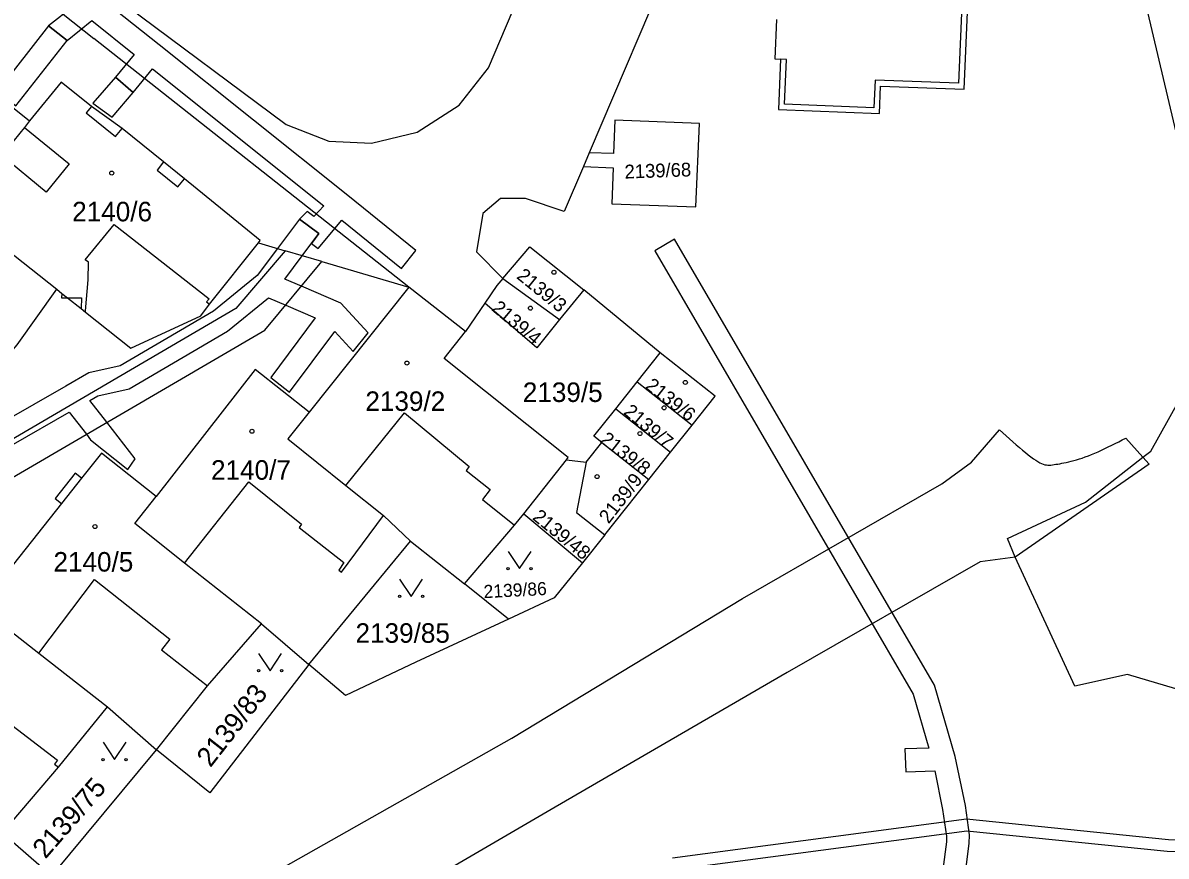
# Model space of a CAD drawing. Extents: x -756746 to -753363, y -1166406 to -1161727.
# Drawn here: x -756486.9 to -756387.3, y -1164267.8 to -1164195.3 of the extents above; entities that cross this region are included whole.
import ezdxf

# ---------------------------------------------------------------- set-up
doc = ezdxf.new("R2010")
doc.units = 0
for name, color, linetype in [('Hranice parcel', 7, 'Continuous'), ('Parcelní čísla', 7, 'Continuous'), ('Vnitřní kresba', 7, 'Continuous'), ('Věcná břemena k části', 7, 'Continuous'), ('Značky budov', 7, 'Continuous'), ('Značky kultur', 7, 'Continuous')]:
    doc.layers.add(name, color=color, linetype=linetype)

msp = doc.modelspace()

# ---------------------------------------------------------------- linework, layer by layer
at = {"layer": 'Hranice parcel'}
for p, q in [((-756490.98, -1164200.05), (-756486.29, -1164203.78)), ((-756437.53, -1164206.57), (-756438.04, -1164207.76)), ((-756492.51, -1164211.61), (-756483.9, -1164218.46)), ((-756466.34, -1164214.41), (-756464.01, -1164215.1)), ((-756460.81, -1164216.04), (-756464.01, -1164215.1)), ((-756460.81, -1164216.04), (-756453.25, -1164218.26)), ((-756445.05, -1164217.53), (-756440.12, -1164221.09)), ((-756453.25, -1164218.26), (-756461.93, -1164229.17)), ((-756448.31, -1164222.14), (-756453.25, -1164218.26)), ((-756438.02, -1164218.49), (-756440.12, -1164221.09)), ((-756431.37, -1164223.99), (-756438.02, -1164218.49)), ((-756446.62, -1164219.66), (-756448.31, -1164222.14)), ((-756433.37, -1164226.51), (-756431.37, -1164223.99)), ((-756435.23, -1164228.86), (-756433.37, -1164226.51)), ((-756433.37, -1164226.51), (-756428.58, -1164230.29)), ((-756435.23, -1164228.86), (-756430.45, -1164232.64)), ((-756430.45, -1164232.64), (-756428.58, -1164230.29)), ((-756437.79, -1164233.52), (-756436.43, -1164231.81)), ((-756436.43, -1164231.81), (-756432.35, -1164235.03)), ((-756475.25, -1164236.49), (-756480, -1164232.72)), ((-756432.35, -1164235.03), (-756430.45, -1164232.64)), ((-756443.24, -1164238), (-756439.52, -1164233.3)), ((-756439.52, -1164233.3), (-756437.79, -1164233.52)), ((-756483.48, -1164237.11), (-756487.66, -1164242.38)), ((-756443.24, -1164238), (-756438.12, -1164242.27)), ((-756436.18, -1164239.85), (-756438.12, -1164242.27)), ((-756461.94, -1164251.12), (-756453.1, -1164240.38)), ((-756453.1, -1164240.38), (-756448.41, -1164244.12)), ((-756444.56, -1164247.19), (-756448.41, -1164244.12)), ((-756466.08, -1164247.6), (-756461.94, -1164251.12)), ((-756461.94, -1164251.12), (-756470.57, -1164262.3)), ((-756479.49, -1164254.81), (-756475.23, -1164258.57)), ((-756470.57, -1164262.3), (-756475.23, -1164258.57))]:
    msp.add_line(p, q, dxfattribs=at)
for points in [[(-756491.3, -1164174.05), (-756479.16, -1164183.69), (-756480.5, -1164186.86), (-756480.1, -1164190.85), (-756477.88, -1164193.7), (-756463.94, -1164204.11), (-756460.21, -1164205.57), (-756456.51, -1164205.74), (-756452.51, -1164204.78), (-756448.85, -1164202.43), (-756446.32, -1164199.17), (-756431.72, -1164164.8), (-756431.03, -1164161.02), (-756432.42, -1164156.79), (-756436.57, -1164153.28), (-756442.65, -1164150.47), (-756448.29, -1164147.49), (-756455.06, -1164143.32), (-756464.38, -1164136.38), (-756473.13, -1164128.27), (-756480.07, -1164120.39), (-756485.53, -1164114.63), (-756491.19, -1164110.65)], [(-756383.94, -1164215.34), (-756388.89, -1164194.31), (-756392.89, -1164176.58), (-756395.66, -1164170.81), (-756400.8, -1164165.33), (-756406.64, -1164162.85), (-756415.58, -1164160.25), (-756419.64, -1164159.89), (-756423.83, -1164161.36), (-756426.83, -1164165), (-756433.4, -1164180.37), (-756433.28, -1164185.6), (-756430.08, -1164189.08), (-756437.53, -1164206.57)], [(-756404.89, -1164201.02), (-756404.55, -1164192.95)], [(-756421.23, -1164194.96), (-756421.37, -1164198.4), (-756420.87, -1164198.42), (-756421.05, -1164202.81), (-756412.27, -1164203.16), (-756412.17, -1164200.76), (-756404.89, -1164201.02)], [(-756466.34, -1164214.41), (-756466.18, -1164214.2), (-756472.79, -1164208.84), (-756474.6, -1164207.37), (-756478.21, -1164204.45), (-756480.89, -1164202.54), (-756483.51, -1164200.41), (-756486.29, -1164203.78)], [(-756486.29, -1164203.78), (-756486.71, -1164204.36), (-756487, -1164204.71), (-756488.7, -1164206.81), (-756491.25, -1164209.95), (-756492.51, -1164211.61)], [(-756438.04, -1164207.76), (-756435.46, -1164207.88), (-756435.58, -1164211.02), (-756428.25, -1164211.29), (-756427.92, -1164204.01), (-756435.3, -1164203.74), (-756435.41, -1164206.64), (-756437.53, -1164206.57)], [(-756438.04, -1164207.76), (-756439.71, -1164211.67), (-756443.09, -1164210.56), (-756445.27, -1164210.54), (-756446.81, -1164211.85), (-756447.35, -1164215.19), (-756445.05, -1164217.53)], [(-756464.01, -1164215.1), (-756468.31, -1164220.12), (-756490.75, -1164233.25), (-756492.43, -1164233.56), (-756494.07, -1164232.96), (-756517.16, -1164214.83), (-756518.98, -1164217.13), (-756501.81, -1164230.7), (-756500.3, -1164232.64), (-756500.26, -1164235.01), (-756501.9, -1164239.56), (-756499.37, -1164241.6), (-756465.79, -1164222.03), (-756460.81, -1164216.04)], [(-756471.36, -1164220.76), (-756470.6, -1164219.75), (-756466.34, -1164214.41)], [(-756445.05, -1164217.53), (-756442.7, -1164214.75), (-756438.02, -1164218.49)], [(-756445.05, -1164217.53), (-756445.59, -1164218.14), (-756446.62, -1164219.66)], [(-756506, -1164219.35), (-756500.56, -1164223.61), (-756500.2, -1164223.04), (-756492.61, -1164229.42), (-756487.35, -1164223.28), (-756483.9, -1164218.46)], [(-756483.9, -1164218.46), (-756483.45, -1164218.83), (-756482.96, -1164219.2), (-756481.78, -1164220.14), (-756481.4, -1164220.45), (-756477.44, -1164223.59), (-756471.36, -1164220.76)], [(-756440.12, -1164221.09), (-756442.1, -1164223.55), (-756446.62, -1164219.66)], [(-756439.52, -1164233.3), (-756439.36, -1164233.1), (-756450.16, -1164224.49), (-756448.31, -1164222.14)], [(-756428.58, -1164230.29), (-756426.58, -1164227.77), (-756431.37, -1164223.99)], [(-756461.93, -1164229.17), (-756466.63, -1164225.45), (-756475.25, -1164236.49)], [(-756384.88, -1164253.71), (-756390.66, -1164252), (-756395.25, -1164253.01), (-756400.45, -1164241.77), (-756401.1, -1164240.15), (-756394.33, -1164236.99), (-756389.32, -1164233.09), (-756388.62, -1164232.54), (-756384.56, -1164225.27)], [(-756436.43, -1164231.81), (-756437.13, -1164231.25), (-756435.23, -1164228.86)], [(-756461.93, -1164229.17), (-756463.77, -1164231.49), (-756458.72, -1164235.54), (-756455.46, -1164238.15), (-756453.1, -1164240.38)], [(-756480, -1164232.72), (-756481.74, -1164234.91), (-756482.29, -1164234.48), (-756484.03, -1164236.67), (-756483.48, -1164237.11)], [(-756437.79, -1164233.52), (-756438.65, -1164237.89), (-756436.18, -1164239.85)], [(-756436.18, -1164239.85), (-756434.38, -1164237.58), (-756432.35, -1164235.03)], [(-756466.08, -1164247.6), (-756472.77, -1164242.3), (-756477.11, -1164238.86), (-756475.25, -1164236.49)], [(-756448.41, -1164244.12), (-756444.03, -1164239.01), (-756443.24, -1164238)], [(-756487.66, -1164242.38), (-756490.62, -1164246.11), (-756485.47, -1164250.14), (-756479.49, -1164254.81)], [(-756438.12, -1164242.27), (-756440.58, -1164245.34), (-756444.56, -1164247.19)], [(-756475.23, -1164258.57), (-756470.79, -1164253), (-756466.08, -1164247.6)], [(-756444.56, -1164247.19), (-756452.63, -1164250.94), (-756458.75, -1164253.83), (-756461.94, -1164251.12)], [(-756488.63, -1164265.79), (-756483.75, -1164260.06), (-756479.49, -1164254.81)], [(-756488.63, -1164265.79), (-756484.34, -1164269.54), (-756475.23, -1164258.57)]]:
    msp.add_lwpolyline(points, dxfattribs=at)
at = {"layer": 'Vnitřní kresba'}
for p, q in [((-756505.51, -1164176.86), (-756480.68, -1164196.61)), ((-756404.92, -1164189.83), (-756405.37, -1164200.5)), ((-756453.25, -1164218.26), (-756480.68, -1164196.61)), ((-756420.37, -1164198.44), (-756420.87, -1164198.42)), ((-756420.53, -1164202.33), (-756420.37, -1164198.44)), ((-756412.65, -1164200.24), (-756412.75, -1164202.64)), ((-756405.37, -1164200.5), (-756412.65, -1164200.24)), ((-756480.89, -1164202.54), (-756481.33, -1164203.08)), ((-756481.33, -1164203.08), (-756478.78, -1164205.15)), ((-756412.75, -1164202.64), (-756420.53, -1164202.33)), ((-756486.71, -1164204.36), (-756482.82, -1164207.52)), ((-756478.78, -1164205.15), (-756478.21, -1164204.45)), ((-756484.83, -1164210), (-756488.7, -1164206.81)), ((-756482.82, -1164207.52), (-756484.83, -1164210)), ((-756474.6, -1164207.37), (-756475.17, -1164208.08)), ((-756475.17, -1164208.08), (-756473.36, -1164209.54)), ((-756473.36, -1164209.54), (-756472.79, -1164208.84)), ((-756481.43, -1164215.88), (-756478.9, -1164212.8)), ((-756478.9, -1164212.8), (-756470.63, -1164219.28)), ((-756481.15, -1164216.1), (-756481.43, -1164215.88)), ((-756481.18, -1164217.64), (-756481.15, -1164216.1)), ((-756481.39, -1164220.32), (-756481.18, -1164217.64)), ((-756483.45, -1164218.83), (-756483.49, -1164219.19)), ((-756483.49, -1164219.19), (-756482.96, -1164219.2)), ((-756482.96, -1164219.2), (-756481.74, -1164219.2)), ((-756481.74, -1164219.2), (-756481.78, -1164220.14)), ((-756470.63, -1164219.28), (-756470.85, -1164219.56)), ((-756470.85, -1164219.56), (-756470.6, -1164219.75)), ((-756481.4, -1164220.45), (-756481.39, -1164220.32)), ((-756458.72, -1164235.54), (-756453.63, -1164229.21)), ((-756453.63, -1164229.21), (-756447.99, -1164233.9)), ((-756404.25, -1164233.52), (-756401.81, -1164230.69)), ((-756390.81, -1164231.42), (-756389.32, -1164233.09)), ((-756447.99, -1164233.9), (-756448.26, -1164234.24)), ((-756406.82, -1164235.39), (-756404.25, -1164233.52)), ((-756388.78, -1164233.7), (-756400.45, -1164241.77)), ((-756389.32, -1164233.09), (-756388.78, -1164233.7)), ((-756481.74, -1164234.91), (-756483.48, -1164237.11)), ((-756448.26, -1164234.24), (-756446.15, -1164235.9)), ((-756472.77, -1164242.3), (-756467.17, -1164235.23)), ((-756467.17, -1164235.23), (-756462.6, -1164238.9)), ((-756446.15, -1164235.9), (-756446.84, -1164236.76)), ((-756424.2, -1164245.37), (-756406.82, -1164235.39)), ((-756446.84, -1164236.76), (-756444.03, -1164239.01)), ((-756462.6, -1164238.9), (-756462.8, -1164239.2)), ((-756459.1, -1164243.1), (-756455.46, -1164238.15)), ((-756462.8, -1164239.2), (-756458.9, -1164242.25)), ((-756400.45, -1164241.77), (-756403.5, -1164242.18)), ((-756458.9, -1164242.25), (-756459.34, -1164242.92)), ((-756459.34, -1164242.92), (-756459.1, -1164243.1)), ((-756403.5, -1164242.18), (-756420.29, -1164251.84)), ((-756485.47, -1164250.14), (-756480.61, -1164243.73)), ((-756480.61, -1164243.73), (-756474.07, -1164248.93)), ((-756444.28, -1164257.56), (-756424.2, -1164245.37)), ((-756474.07, -1164248.93), (-756474.79, -1164249.84)), ((-756474.79, -1164249.84), (-756470.79, -1164253)), ((-756494.23, -1164251.52), (-756483.85, -1164259.45)), ((-756420.29, -1164251.84), (-756440.49, -1164263.56)), ((-756475.32, -1164275.08), (-756444.28, -1164257.56)), ((-756483.85, -1164259.45), (-756484.1, -1164259.8)), ((-756484.1, -1164259.8), (-756483.75, -1164260.06)), ((-756440.49, -1164263.56), (-756469.01, -1164280.15))]:
    msp.add_line(p, q, dxfattribs=at)
msp.add_lwpolyline([(-756401.81, -1164230.69), (-756401.515, -1164230.957), (-756401.217, -1164231.226), (-756400.926, -1164231.488), (-756400.639, -1164231.743), (-756400.354, -1164231.994), (-756400.08, -1164232.232), (-756399.815, -1164232.459), (-756399.556, -1164232.674), (-756399.312, -1164232.871), (-756399.081, -1164233.05), (-756398.861, -1164233.212), (-756398.66, -1164233.35), (-756398.475, -1164233.465), (-756398.303, -1164233.56), (-756398.145, -1164233.634), (-756397.998, -1164233.69), (-756397.857, -1164233.73), (-756397.722, -1164233.755), (-756397.591, -1164233.767), (-756397.46, -1164233.768), (-756397.328, -1164233.76), (-756397.193, -1164233.745), (-756397.05, -1164233.724), (-756396.9, -1164233.7), (-756396.74, -1164233.673), (-756396.567, -1164233.644), (-756396.387, -1164233.611), (-756396.196, -1164233.575), (-756395.993, -1164233.533), (-756395.784, -1164233.487), (-756395.565, -1164233.435), (-756395.335, -1164233.375), (-756395.099, -1164233.309), (-756394.855, -1164233.235), (-756394.6, -1164233.152), (-756394.34, -1164233.06), (-756394.073, -1164232.959), (-756393.796, -1164232.847), (-756393.516, -1164232.728), (-756393.23, -1164232.602), (-756392.936, -1164232.468), (-756392.642, -1164232.329), (-756392.343, -1164232.186), (-756392.038, -1164232.037), (-756391.734, -1164231.886), (-756391.428, -1164231.733), (-756391.118, -1164231.576), (-756390.81, -1164231.42)], dxfattribs=at)
at = {"layer": 'Věcná břemena k části'}
for points in [[(-756488.58, -1164188.49), (-756482.39, -1164193.77), (-756484.62, -1164195.51), (-756483, -1164196.79), (-756480.84, -1164195.05), (-756477.15, -1164198.02), (-756478.8, -1164199.97), (-756477.24, -1164201.31), (-756475.58, -1164199.27), (-756460.64, -1164211.18), (-756461.52, -1164212.12), (-756462.1, -1164211.68), (-756462.78, -1164212.34), (-756461.08, -1164213.6), (-756461.72, -1164214.47), (-756461.14, -1164214.91), (-756459.09, -1164212.43), (-756453.89, -1164216.64), (-756452.63, -1164215.08), (-756458.57, -1164210.28), (-756475, -1164197.18), (-756480.29, -1164192.93), (-756487.26, -1164186.99)], [(-756487.68, -1164231.95), (-756482.83, -1164229.17), (-756481.31, -1164231.08), (-756480.96, -1164231.58), (-756477.7, -1164234.16), (-756477.07, -1164233.22), (-756479.54, -1164230.04), (-756481.02, -1164228.14), (-756480.33, -1164227.74), (-756477.61, -1164227.12), (-756469.03, -1164222.1), (-756465.47, -1164219.2), (-756463.97, -1164219.84), (-756461.39, -1164220.95), (-756465.26, -1164226.15), (-756463.64, -1164227.43), (-756459.7, -1164222.13), (-756458.1, -1164223.88), (-756456.8, -1164222.24), (-756459.18, -1164219.66), (-756462.6, -1164218.19), (-756464.04, -1164217.57), (-756462.52, -1164215.54), (-756461.08, -1164213.6), (-756462.78, -1164212.34), (-756464.69, -1164214.9), (-756466.44, -1164217.25), (-756470.25, -1164220.36), (-756478.39, -1164225.12), (-756481.11, -1164225.74), (-756483.11, -1164226.89), (-756488.7, -1164230.09)], [(-756371.95, -1164269.31), (-756381.33, -1164267.13), (-756383.61, -1164266.44), (-756387.09, -1164266.4), (-756404.69, -1164264.61), (-756430.28, -1164267.99)], [(-756430.09, -1164268.99), (-756404.66, -1164265.63), (-756387.21, -1164267.4), (-756383.76, -1164267.44), (-756381.88, -1164267.99)]]:
    msp.add_lwpolyline(points, dxfattribs=at)
for points in [[(-756483, -1164196.79), (-756484.62, -1164195.51), (-756489.07, -1164201.18), (-756487.46, -1164202.47)], [(-756477.24, -1164201.31), (-756478.8, -1164199.97), (-756480.77, -1164202.26), (-756479.08, -1164203.46)], [(-756407.95, -1164258.41), (-756410.04, -1164258.48), (-756409.98, -1164260.48), (-756407.44, -1164260.4), (-756406.76, -1164263.75), (-756406.43, -1164266.09), (-756406.44, -1164266.57), (-756407.37, -1164273.79), (-756405.39, -1164274.05), (-756404.44, -1164266.71), (-756404.43, -1164265.97), (-756404.78, -1164263.41), (-756405.66, -1164259.13), (-756407.47, -1164252.92), (-756430.1, -1164214.1), (-756431.82, -1164215.1), (-756409.33, -1164253.72)]]:
    msp.add_lwpolyline(points, close=True, dxfattribs=at)
at = {"layer": 'Značky budov'}
for centre in [(-756479.117, -1164208.339), (-756440.607, -1164216.979), (-756442.657, -1164220.099), (-756453.417, -1164224.879), (-756429.167, -1164226.569), (-756431.017, -1164228.779), (-756466.907, -1164230.819), (-756433.117, -1164231.019), (-756436.847, -1164234.769), (-756480.577, -1164239.119)]:
    msp.add_circle(centre, 0.175, dxfattribs=at)
at = {"layer": 'Značky kultur'}
for points in [[(-756444.6, -1164241.279), (-756443.6, -1164242.78), (-756442.6, -1164241.279)], [(-756454.05, -1164243.699), (-756453.05, -1164245.2), (-756452.05, -1164243.699)], [(-756466.33, -1164250.169), (-756465.33, -1164251.67), (-756464.33, -1164250.169)], [(-756479.87, -1164257.909), (-756478.87, -1164259.41), (-756477.87, -1164257.909)]]:
    msp.add_lwpolyline(points, dxfattribs=at)
for centre in [(-756444.6, -1164242.779), (-756442.6, -1164242.779), (-756454.05, -1164245.199), (-756452.05, -1164245.199), (-756466.33, -1164251.669), (-756464.33, -1164251.669), (-756479.87, -1164259.409), (-756477.87, -1164259.409)]:
    msp.add_circle(centre, 0.1, dxfattribs=at)

# ---------------------------------------------------------------- texts
at = {"layer": 'Parcelní čísla'}
for s, height, rotation, p in [('2139/68', 1.2, 2, (-756434.439, -1164208.819)), ('2139/3', 1.2, 321, (-756443.937, -1164217.446)), ('2139/4', 1.2, 320, (-756446.105, -1164220.239)), ('2139/6', 1.2, 322, (-756432.739, -1164227.022)), ('2139/7', 1.2, 320, (-756434.625, -1164229.259)), ('2139/8', 1.2, 322, (-756436.669, -1164231.712)), ('2139/9', 1.2, 52, (-756435.847, -1164238.939)), ('2139/48', 1.2, 321, (-756442.557, -1164238.436)), ('2139/86', 1.139, 3, (-756446.705, -1164245.359)), ('2139/83', 1.7, 52, (-756470.52, -1164260.163)), ('2139/75', 1.7, 49, (-756484.884, -1164268.126))]:
    msp.add_text(s, height=height, rotation=rotation, dxfattribs=at).set_placement(p)
for s, p in [('2140/6', (-756482.56, -1164212.54)), ('2139/5', (-756443.32, -1164228.27)), ('2139/2', (-756457.03, -1164229.05)), ('2140/7', (-756470.47, -1164235.04)), ('2140/5', (-756484.19, -1164243.04)), ('2139/85', (-756457.886, -1164249.24))]:
    msp.add_text(s, height=1.7, dxfattribs=at).set_placement(p)

doc.saveas('drawing.dxf')
